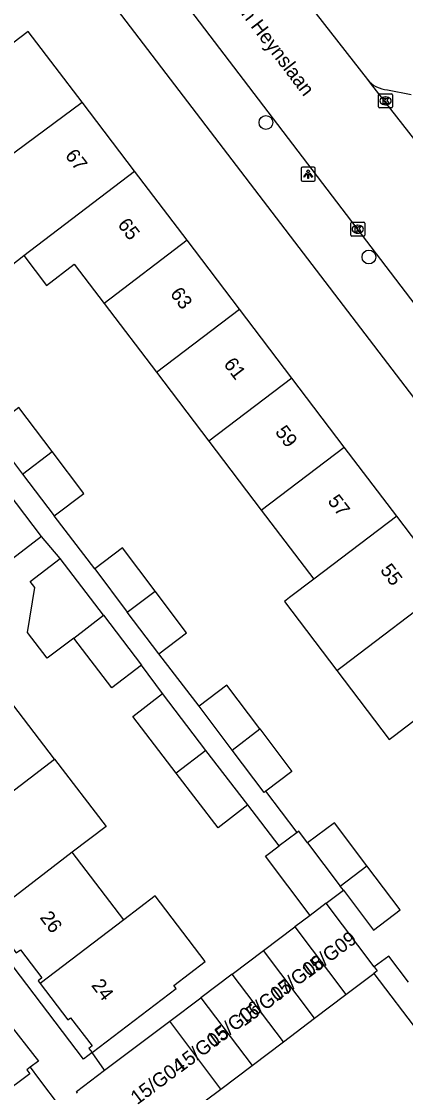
# Model space of a CAD drawing. Extents: x 160037 to 160839, y 385326 to 386441.
# Drawn here: x 160573.1 to 160600.3, y 385518 to 385593.8 of the extents above; entities that cross this region are included whole.
import ezdxf

# ---------------------------------------------------------------- set-up
doc = ezdxf.new("R2010")
doc.units = 0
for name, color, linetype in [('IMGEO_Boom', 7, 'Continuous'), ('IMGEO_Kolk', 7, 'Continuous'), ('IMGEO_Lichtpunt', 7, 'Continuous'), ('IMGEO_Openbare_ruimte_label', 7, 'Continuous'), ('IMGEO_Pand', 7, 'Continuous'), ('IMGEO_Pand_nummerreeks', 7, 'Continuous'), ('IMGEO_Rijbaan_lokaal_open', 7, 'Continuous'), ('IMGEO_Voetpad_open', 7, 'Continuous')]:
    doc.layers.add(name, color=color, linetype=linetype)

msp = doc.modelspace()

# ---------------------------------------------------------------- linework, layer by layer
at = {"layer": 'IMGEO_Boom'}
for centre in [(160590.41, 385586.607), (160597.7, 385577.088)]:
    msp.add_circle(centre, 0.489, dxfattribs=at)
at = {"layer": 'IMGEO_Kolk'}
for p, q in [((160598.451, 385588.639), (160599.303, 385588.639)), ((160598.376, 385587.713), (160598.376, 385588.565)), ((160598.864, 385588.419), (160598.889, 385588.419)), ((160599.377, 385588.565), (160599.377, 385587.713)), ((160599.303, 385587.639), (160598.451, 385587.639)), ((160598.887, 385587.859), (160598.862, 385587.859)), ((160596.482, 385579.556), (160597.334, 385579.556)), ((160596.407, 385578.63), (160596.407, 385579.482)), ((160596.895, 385579.336), (160596.92, 385579.336)), ((160597.408, 385579.482), (160597.408, 385578.63)), ((160597.334, 385578.556), (160596.482, 385578.556)), ((160596.918, 385578.776), (160596.893, 385578.776))]:
    msp.add_line(p, q, dxfattribs=at)
for points in [[(160598.451, 385588.639), (160599.303, 385588.639)], [(160598.376, 385587.713), (160598.376, 385588.565)], [(160598.697, 385588.339), (160598.82, 385588.339), (160598.82, 385588.188), (160598.95, 385588.339), (160599.114, 385588.339), (160598.968, 385588.188), (160599.121, 385587.939), (160598.969, 385587.939), (160598.884, 385588.103), (160598.82, 385588.036), (160598.82, 385587.939), (160598.697, 385587.939), (160598.697, 385588.339)], [(160599.377, 385588.565), (160599.377, 385587.713)], [(160599.303, 385587.639), (160598.451, 385587.639)], [(160596.482, 385579.556), (160597.334, 385579.556)], [(160596.407, 385578.63), (160596.407, 385579.482)], [(160596.728, 385579.256), (160596.851, 385579.256), (160596.851, 385579.105), (160596.981, 385579.256), (160597.145, 385579.256), (160596.999, 385579.105), (160597.152, 385578.856), (160597, 385578.856), (160596.915, 385579.02), (160596.851, 385578.953), (160596.851, 385578.856), (160596.728, 385578.856), (160596.728, 385579.256)], [(160597.408, 385579.482), (160597.408, 385578.63)], [(160597.334, 385578.556), (160596.482, 385578.556)]]:
    msp.add_lwpolyline(points, dxfattribs=at)
for centre, start, end in [((160598.453, 385588.563), 91.55205, 178.44795), ((160598.453, 385588.563), 91.55205, 178.44795), ((160599.301, 385588.563), 1.55205, 88.44795), ((160599.301, 385588.563), 1.55205, 88.44795), ((160598.453, 385587.715), 181.55205, 268.44795), ((160598.453, 385587.715), 181.55205, 268.44795), ((160599.301, 385587.715), 271.55205, 358.44795), ((160599.301, 385587.715), 271.55205, 358.44795), ((160596.484, 385579.48), 91.55205, 178.44795), ((160596.484, 385579.48), 91.55205, 178.44795), ((160597.332, 385579.48), 1.55205, 88.44795), ((160597.332, 385579.48), 1.55205, 88.44795), ((160596.484, 385578.632), 181.55205, 268.44795), ((160596.484, 385578.632), 181.55205, 268.44795), ((160597.332, 385578.632), 271.55205, 358.44795), ((160597.332, 385578.632), 271.55205, 358.44795)]:
    msp.add_arc(centre, 0.0765, start, end, dxfattribs=at)
for centre, major_axis, ratio, start_param, end_param in [((160598.863, 385588.139), (-0.387, 0.002), 0.722429, 4.712389, 7.853982), ((160598.888, 385588.139), (-0.39, 0.002), 0.717154, 1.570796, 4.712389), ((160596.894, 385579.056), (-0.387, 0.002), 0.722429, 4.712389, 7.853982), ((160596.919, 385579.056), (-0.39, 0.002), 0.717154, 1.570796, 4.712389)]:
    msp.add_ellipse(centre, major_axis=major_axis, ratio=ratio, start_param=start_param, end_param=end_param, dxfattribs=at)
at = {"layer": 'IMGEO_Lichtpunt'}
for p, q in [((160592.9, 385583.353), (160592.9, 385582.546)), ((160592.9, 385583.353), (160592.9, 385582.546)), ((160593.802, 385583.448), (160592.994, 385583.448)), ((160593.802, 385583.448), (160592.994, 385583.448)), ((160593.896, 385582.546), (160593.896, 385583.353)), ((160593.896, 385582.546), (160593.896, 385583.353)), ((160592.994, 385582.452), (160593.802, 385582.452)), ((160592.994, 385582.452), (160593.802, 385582.452))]:
    msp.add_line(p, q, dxfattribs=at)
for points in [[(160593.274, 385583.017), (160593.313, 385582.989), (160593.125, 385582.727), (160593.087, 385582.754), (160593.274, 385583.017)], [(160593.376, 385582.969), (160593.423, 385582.969), (160593.423, 385582.647), (160593.376, 385582.647), (160593.376, 385582.969)], [(160593.486, 385582.989), (160593.524, 385583.016), (160593.711, 385582.754), (160593.672, 385582.726), (160593.486, 385582.989)]]:
    msp.add_lwpolyline(points, dxfattribs=at)
msp.add_circle((160593.399, 385583.151), 0.0994, dxfattribs=at)
for centre, start, end in [((160592.994, 385583.353), 90, 180), ((160592.994, 385583.353), 90, 180), ((160593.802, 385583.353), 0, 90), ((160593.802, 385583.353), 0, 90), ((160592.994, 385582.546), 180, 270), ((160592.994, 385582.546), 180, 270), ((160593.802, 385582.546), 270, 0), ((160593.802, 385582.546), 270, 360)]:
    msp.add_arc(centre, 0.0946, start, end, dxfattribs=at)
at = {"layer": 'IMGEO_Pand'}
for points in [[(160577.403, 385588.035), (160573.589, 385593.054), (160567.331, 385588.298)], [(160568.108, 385581.165), (160569.362, 385582.092), (160577.403, 385588.035)], [(160581.113, 385583.153), (160577.403, 385588.035)], [(160573.275, 385577.197), (160581.113, 385583.153)], [(160584.823, 385578.272), (160581.113, 385583.153)], [(160568.108, 385581.165), (160571.926, 385576.142), (160573.275, 385577.197)], [(160584.823, 385578.272), (160578.949, 385573.808)], [(160588.533, 385573.391), (160584.823, 385578.272)], [(160573.275, 385577.197), (160574.882, 385575.082), (160576.846, 385576.575), (160578.949, 385573.808)], [(160578.949, 385573.808), (160582.659, 385568.927)], [(160582.659, 385568.927), (160588.533, 385573.391)], [(160592.243, 385568.509), (160588.533, 385573.391)], [(160582.659, 385568.927), (160586.369, 385564.045)], [(160592.243, 385568.509), (160586.369, 385564.045)], [(160595.953, 385563.627), (160592.243, 385568.509)], [(160575.28, 385563.319), (160572.93, 385566.433), (160570.821, 385564.842)], [(160570.821, 385564.842), (160573.177, 385561.72)], [(160586.369, 385564.045), (160590.079, 385559.164)], [(160590.079, 385559.164), (160595.953, 385563.627)], [(160599.662, 385558.746), (160595.953, 385563.627)], [(160573.177, 385561.72), (160575.28, 385563.319)], [(160575.41, 385558.762), (160577.517, 385560.352), (160575.28, 385563.319)], [(160573.177, 385561.72), (160575.41, 385558.762)], [(160574.533, 385557.307), (160571.542, 385561.205)], [(160574.533, 385557.307), (160572.465, 385555.72), (160569.469, 385559.624)], [(160590.079, 385559.164), (160593.788, 385554.282)], [(160599.662, 385558.746), (160593.788, 385554.282)], [(160603.372, 385553.865), (160599.662, 385558.746)], [(160582.559, 385553.451), (160580.258, 385556.501), (160578.291, 385555.018)], [(160576.803, 385550.123), (160574.932, 385548.696), (160573.538, 385550.516), (160574.062, 385553.701), (160573.732, 385554.131), (160575.838, 385555.746)], [(160578.913, 385551.733), (160575.838, 385555.746)], [(160578.291, 385555.018), (160580.599, 385551.961)], [(160593.788, 385554.282), (160592.087, 385552.99), (160591.715, 385552.708), (160595.425, 385547.827)], [(160595.425, 385547.827), (160595.796, 385548.109), (160603.372, 385553.865)], [(160580.599, 385551.961), (160582.559, 385553.451)], [(160582.828, 385549.006), (160584.793, 385550.49), (160582.559, 385553.451)], [(160576.803, 385550.123), (160578.913, 385551.733)], [(160578.913, 385551.733), (160581.612, 385548.211)], [(160582.828, 385549.006), (160580.599, 385551.961)], [(160581.612, 385548.211), (160579.506, 385546.596), (160576.803, 385550.123)], [(160595.425, 385547.827), (160599.136, 385542.945), (160599.507, 385543.227), (160601.208, 385544.52)], [(160575.453, 385541.55), (160571.814, 385546.321), (160569.428, 385544.5)], [(160584.056, 385540.565), (160580.985, 385544.573), (160583.092, 385546.187)], [(160586.167, 385542.174), (160583.092, 385546.187)], [(160589.979, 385543.689), (160587.65, 385546.787), (160585.679, 385545.305)], [(160588.014, 385542.197), (160585.679, 385545.305)], [(160588.014, 385542.197), (160589.979, 385543.689)], [(160589.979, 385543.689), (160592.246, 385540.672), (160590.408, 385539.29)], [(160586.167, 385542.174), (160584.056, 385540.565)], [(160589.128, 385538.309), (160586.167, 385542.174)], [(160590.408, 385539.29), (160590.275, 385539.19), (160588.014, 385542.197)], [(160567.107, 385535.187), (160575.453, 385541.55)], [(160575.453, 385541.55), (160579.092, 385536.78), (160576.706, 385534.96)], [(160589.128, 385538.309), (160587.021, 385536.695), (160584.056, 385540.565)], [(160592.608, 385536.364), (160591.347, 385535.413)], [(160593.359, 385535.625), (160592.731, 385536.457), (160592.608, 385536.364)], [(160597.558, 385534.004), (160595.256, 385537.056), (160593.359, 385535.625)], [(160593.359, 385535.625), (160595.667, 385532.567)], [(160576.706, 385534.96), (160570.764, 385530.429)], [(160580.345, 385530.19), (160576.706, 385534.96)], [(160593.536, 385530.498), (160590.38, 385534.684), (160591.347, 385535.413)], [(160595.667, 385532.567), (160597.558, 385534.004)], [(160595.889, 385532.273), (160598.016, 385529.453), (160599.912, 385530.884), (160597.558, 385534.004)], [(160595.889, 385532.273), (160595.667, 385532.567)], [(160578.104, 385520.793), (160584.052, 385525.33), (160583.893, 385525.538), (160586.111, 385527.23), (160582.563, 385531.881), (160580.345, 385530.19)], [(160594.674, 385531.356), (160595.889, 385532.273)], [(160594.674, 385531.356), (160593.536, 385530.498)], [(160598.074, 385526.846), (160594.674, 385531.356)], [(160570.764, 385530.429), (160572.736, 385527.843), (160573.034, 385528.07), (160574.557, 385526.075), (160574.282, 385525.865), (160574.426, 385525.676)], [(160593.536, 385530.498), (160592.458, 385529.685)], [(160580.345, 385530.19), (160574.426, 385525.676)], [(160590.243, 385528.014), (160592.458, 385529.685)], [(160592.458, 385529.685), (160596.072, 385524.892)], [(160588.027, 385526.344), (160590.243, 385528.014)], [(160593.857, 385523.222), (160590.243, 385528.014)], [(160598.074, 385526.846), (160598.288, 385526.563), (160598.052, 385526.385)], [(160588.027, 385526.344), (160585.812, 385524.673)], [(160591.641, 385521.551), (160588.027, 385526.344)], [(160596.072, 385524.892), (160598.052, 385526.385)], [(160574.426, 385525.676), (160576.394, 385523.097), (160576.583, 385523.242), (160578.099, 385521.255), (160577.879, 385521.087), (160578.104, 385520.793)], [(160583.596, 385523.002), (160585.812, 385524.673)], [(160585.812, 385524.673), (160589.425, 385519.88)], [(160593.857, 385523.222), (160596.072, 385524.892)], [(160578.995, 385519.532), (160583.596, 385523.002)], [(160587.21, 385518.21), (160583.596, 385523.002)], [(160591.641, 385521.551), (160593.857, 385523.222)], [(160589.425, 385519.88), (160591.641, 385521.551)], [(160573.711, 385519.753), (160573.481, 385519.578), (160573.696, 385519.293), (160571.644, 385517.741), (160571.457, 385517.988), (160568.822, 385515.994)], [(160573.711, 385519.753), (160574.311, 385518.961), (160575.852, 385516.923)], [(160587.21, 385518.21), (160589.425, 385519.88)], [(160577.082, 385517.915), (160576.998, 385518.026), (160578.995, 385519.532)], [(160584.994, 385516.539), (160587.21, 385518.21)]]:
    msp.add_lwpolyline(points, dxfattribs=at)
at = {"layer": 'IMGEO_Rijbaan_lokaal_open'}
for points in [[(160589.068, 385600.573), (160589.306, 385600.26), (160597.595, 385589.647)], [(160637.042, 385526.099), (160628.937, 385536.861), (160616.02, 385553.949), (160602.036, 385572.328), (160583.653, 385596.451)], [(160597.595, 385589.647), (160597.787, 385589.401), (160602.781, 385583.007), (160639.01, 385535.418)], [(160598.052, 385526.385), (160617.43, 385500.901)]]:
    msp.add_lwpolyline(points, dxfattribs=at)
at = {"layer": 'IMGEO_Voetpad_open'}
for points in [[(160578.279, 385596.709), (160630.389, 385528.503), (160634.366, 385522.885)], [(160599.012, 385588.929), (160600.679, 385588.587)], [(160578.104, 385520.793), (160577.487, 385520.322), (160541.062, 385568.287)], [(160578.291, 385555.018), (160575.41, 385558.762)], [(160575.838, 385555.746), (160574.533, 385557.307)], [(160585.679, 385545.305), (160582.828, 385549.006)], [(160583.092, 385546.187), (160581.612, 385548.211)], [(160592.608, 385536.364), (160590.408, 385539.29)], [(160591.347, 385535.413), (160589.128, 385538.309)], [(160600.501, 385525.764), (160599.105, 385527.621), (160598.074, 385526.846)], [(160516.424, 385480.723), (160537.719, 385496.988), (160572.021, 385523.1), (160574.307, 385520.176), (160573.711, 385519.753)], [(160578.995, 385519.532), (160578.104, 385520.793)]]:
    msp.add_lwpolyline(points, dxfattribs=at)
msp.add_arc((160599.104, 385590.867), 1.941, 218.96871, 267.28823, dxfattribs=at)

# ---------------------------------------------------------------- texts
at = {"layer": 'IMGEO_Openbare_ruimte_label'}
msp.add_text('Jan Heynslaan', height=1, rotation=307.28226, dxfattribs=at).set_placement((160587.758, 385595.428))
at = {"layer": 'IMGEO_Pand_nummerreeks'}
for s, rotation, p in [('67', 307.23632, (160576.151, 385584.263)), ('65', 307.23422, (160579.867, 385579.371)), ('63', 307.23422, (160583.585, 385574.48)), ('61', 307.23422, (160587.371, 385569.499)), ('59', 307.23422, (160591.02, 385564.697)), ('57', 307.23422, (160594.737, 385559.806)), ('55', 307.23632, (160598.455, 385554.914)), ('26', 307.21761, (160574.366, 385530.338)), ('15/G09', 36.77816, (160593.413, 385526.022)), ('15/G08', 36.77719, (160591.144, 385524.364)), ('24', 307.21913, (160578.01, 385525.541)), ('15/G07', 36.77719, (160588.867, 385522.613)), ('15/G06', 36.77719, (160586.681, 385521.126)), ('15/G05', 36.77719, (160584.363, 385519.333)), ('15/G04', 36.77719, (160581.302, 385517.06))]:
    msp.add_text(s, height=1, rotation=rotation, dxfattribs=at).set_placement(p)

doc.saveas('drawing.dxf')
